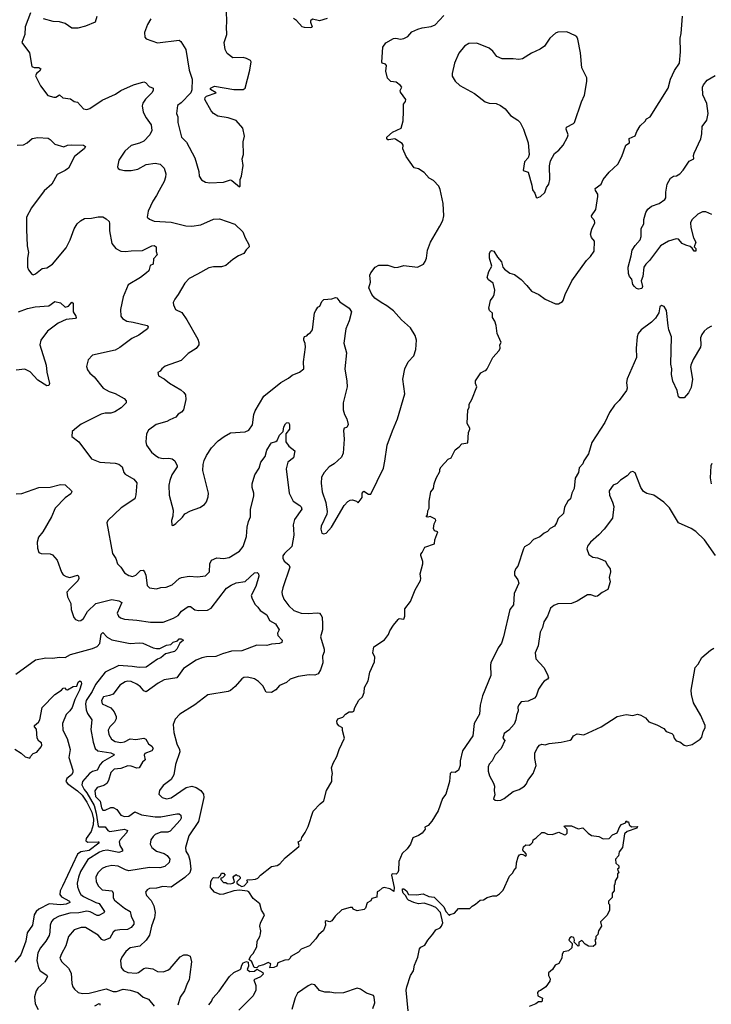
# Model space of a CAD drawing. Extents: x 2086813 to 2278017, y 548126 to 753336.
# Tile 434 of 461: x 2219467 to 2225532, y 708531 to 717166. Entities that reach past the tile are written whole.
import ezdxf

# ---------------------------------------------------------------- set-up
doc = ezdxf.new("R2010")
doc.units = 0

msp = doc.modelspace()

# ---------------------------------------------------------------- linework, layer by layer
at = {"layer": '0CON10XD'}
for points in [[(2221395, 715700), (2221400, 715705), (2221400, 715765), (2221412.5, 715795), (2221426.4, 715886.4), (2221416.7, 715945), (2221428.8, 715985), (2221426.7, 716095), (2221438.8, 716145), (2221423.3, 716215), (2221363.6, 716283.6), (2221295, 716306.2), (2221205, 716321.2), (2221165, 716343.8), (2221145, 716366.7), (2221090, 716465), (2221094.3, 716485), (2221106, 716495), (2221190, 716525), (2221140, 716555), (2221140, 716565), (2221175, 716582.5), (2221344.4, 716554.4), (2221425, 716553.3), (2221443.9, 716566.1), (2221486.2, 716725), (2221496.4, 716796.4), (2221489.3, 716809.3), (2221456.4, 716826.4), (2221425, 716833.3), (2221335, 716832), (2221285, 716868.8), (2221267.1, 716905), (2221260.8, 716965), (2221282.2, 717035), (2221279.1, 717105), (2221283.1, 717145), (2221278.9, 717245)], [(2219560, 717225), (2219515.8, 717105), (2219512, 717035), (2219486.7, 716965), (2219552.5, 716875), (2219573.8, 716755), (2219595, 716747.5), (2219635, 716745.7), (2219652.5, 716735), (2219641.2, 716715), (2219614, 716695), (2219606.2, 716675), (2219650, 716585), (2219712.7, 716502.7), (2219765, 716486.2), (2219783.9, 716486.1), (2219815, 716507.5), (2219845, 716481.2), (2219913.3, 716473.3), (2219945, 716447.5), (2219975, 716443.3), (2220025.9, 716385.9), (2220055, 716378), (2220082.7, 716387.3), (2220190.7, 716459.3), (2220306.4, 716513.6), (2220353.7, 716546.3), (2220465, 716594.4), (2220555, 716622.5), (2220570, 716615), (2220601.7, 716581.7), (2220636.7, 716565), (2220636.2, 716546.2), (2220624.3, 716525), (2220570.2, 716469.8), (2220547.8, 716435), (2220542.1, 716412.1), (2220549.5, 716355), (2220574.5, 716305), (2220618.2, 716245), (2220625.5, 716195), (2220607.8, 716155), (2220555, 716102.2), (2220518, 716082), (2220445, 716064.3), (2220387.9, 716012.1), (2220336, 715935), (2220323.3, 715875), (2220330.5, 715860.5), (2220345, 715852), (2220385, 715844), (2220445, 715842.9), (2220503.3, 715855), (2220575, 715897.3), (2220655, 715909.1), (2220698.3, 715898.3), (2220735, 715864), (2220748.2, 715815), (2220745.5, 715785), (2220732.6, 715747.4), (2220689.3, 715669.3), (2220667, 715623), (2220632.9, 715575), (2220594.4, 715485.6), (2220583.3, 715435), (2220605.8, 715415.8), (2220645, 715398.8), (2220795, 715390), (2220925, 715358.9), (2220975, 715355.5), (2221055, 715366.7), (2221165, 715415.5), (2221218.8, 715418.8), (2221353, 715373), (2221424.3, 715305), (2221443.2, 715253.2), (2221475.8, 715195), (2221478.8, 715175), (2221451.7, 715148.3), (2221432.5, 715115), (2221385, 715094), (2221336.8, 715063.2), (2221275, 715010), (2221235, 714998), (2221167.7, 714997.7), (2221125, 714990), (2221026.2, 714935), (2220953.2, 714896.8), (2220915, 714856.2), (2220857.5, 714755), (2220825.8, 714715), (2220814, 714685), (2220814.1, 714665.9), (2220832, 714625), (2220887.4, 714597.4), (2220933.7, 714533.7), (2221027.5, 714365), (2221038.8, 714335), (2221036.2, 714315), (2221015, 714283.8), (2220945, 714238), (2220883, 714177), (2220742.3, 714127.7), (2220712.5, 714105), (2220700, 714085), (2220678.3, 714071.7), (2220683.6, 714043.6), (2220735, 714016.7), (2220779.5, 713979.5), (2220880.3, 713920.3), (2220907, 713897), (2220921.2, 713875), (2220923.9, 713833.9), (2220903.8, 713745), (2220886.2, 713725), (2220855, 713707.5), (2220835, 713680), (2220783.2, 713656.8), (2220757.3, 713642.7), (2220662.5, 713615), (2220597.5, 713565), (2220578.8, 713535), (2220572.5, 713465), (2220580, 713435), (2220623.6, 713373.6), (2220655, 713346), (2220685, 713328), (2220725, 713318), (2220775, 713322), (2220805, 713316.2), (2220826.1, 713296.1), (2220847.5, 713255), (2220846.7, 713245), (2220802, 713175), (2220782.5, 713125), (2220775.9, 713084.1), (2220777.1, 712995), (2220811.2, 712865), (2220808.3, 712811.7), (2220797.5, 712775), (2220800, 712735), (2220805, 712730), (2220815, 712732.5), (2220835, 712747.5), (2220895, 712802.5), (2220915, 712832.5), (2220965, 712860), (2221045, 712887.5), (2221086.4, 712913.6), (2221103.6, 712936.4), (2221119.3, 712980.7), (2221123.3, 713015), (2221073, 713213), (2221074.2, 713265.8), (2221085, 713300), (2221103.8, 713345), (2221148.3, 713411.7), (2221207.9, 713472.1), (2221259.1, 713510.9), (2221315, 713542), (2221445, 713551.2), (2221475, 713566.7), (2221507.4, 713612.6), (2221520.9, 713705), (2221532.1, 713735), (2221608.5, 713865), (2221758, 713985), (2221825, 714023.3), (2221855, 714048.2), (2221920, 714075), (2221958, 714105), (2221955.5, 714165.5), (2221973.1, 714295), (2221971.4, 714325), (2221957.5, 714355), (2221958.8, 714371.2), (2221963.3, 714386.7), (2221985, 714392.5), (2221995, 714407.5), (2222017.7, 714422.3), (2222035, 714447.5), (2222052.5, 714595), (2222063.3, 714616.7), (2222082.5, 714645), (2222097.5, 714655), (2222117.5, 714695), (2222135, 714712.5), (2222205, 714717.5), (2222235, 714730), (2222246.7, 714726.7), (2222272.7, 714692.7), (2222355.9, 714635.9), (2222376.7, 714605), (2222356.2, 714525), (2222328.1, 714455), (2222309.7, 714330.3), (2222333.1, 714245), (2222318.6, 714105), (2222335.7, 713995), (2222337.1, 713945), (2222304.5, 713805.5), (2222303.3, 713745), (2222314.5, 713704.5), (2222335.8, 713665), (2222346, 713615), (2222335, 713590), (2222313.3, 713585), (2222306, 713564), (2222313.3, 713486.7), (2222304.4, 713365), (2222289.8, 713330.2), (2222225, 713271.5), (2222180, 713245), (2222135.4, 713194.6), (2222113.1, 713155), (2222110.3, 713100.3), (2222120, 713025), (2222152.6, 712932.6), (2222164.5, 712854.5), (2222160, 712830), (2222110.8, 712725), (2222107.3, 712697.3), (2222115, 712662.5), (2222135, 712657.5), (2222155, 712663.3), (2222200, 712715), (2222311.4, 712905), (2222345, 712941.2), (2222365, 712953.8), (2222385, 712956), (2222420, 712945), (2222435, 712930), (2222468.6, 712975), (2222468.8, 713015), (2222485, 713032.5), (2222525, 713004.2), (2222546.7, 713005), (2222655.7, 713234.3), (2222670, 713295), (2222688.8, 713435), (2222735, 713560), (2222780, 713665), (2222844.4, 713885), (2222828, 714015), (2222843.8, 714105), (2222874.2, 714165.8), (2222921.7, 714218.3), (2222941.2, 714275), (2222946.2, 714355), (2222935, 714397.5), (2222894.2, 714464.2), (2222814.6, 714534.6), (2222743.4, 714613.4), (2222687.6, 714657.6), (2222636.7, 714685), (2222582.5, 714725), (2222553.3, 714755), (2222527.5, 714815), (2222542.5, 714865), (2222536.2, 714925), (2222545, 714947.5), (2222585, 714996.7), (2222616.4, 715013.6), (2222695, 715014), (2222755, 714994.3), (2222785, 714996), (2222835, 715011.2), (2222953.9, 714996.1), (2223007.7, 715022.3), (2223023.3, 715045), (2223033.8, 715076.2), (2223044, 715145), (2223068.8, 715215), (2223151.2, 715355), (2223176.2, 715405), (2223187.5, 715445), (2223181.5, 715555), (2223153.9, 715676.1), (2223142, 715705), (2223096, 715756), (2223056.1, 715776.1), (2223012.5, 715825), (2222965, 715858.8), (2222925, 715866.2), (2222856, 715965), (2222826.7, 716035), (2222828.8, 716065), (2222819.5, 716079.5), (2222765, 716116.7), (2222755, 716120), (2222705, 716111.2), (2222693.9, 716113.9), (2222686.7, 716125), (2222686.7, 716135), (2222735, 716180), (2222812.5, 716215), (2222829.5, 716280.5), (2222831.2, 716365), (2222832.5, 716425), (2222850.7, 716449.3), (2222852.5, 716465), (2222805, 716530), (2222802.5, 716545), (2222816.7, 716575), (2222805, 716590), (2222767.3, 716617.3), (2222722.5, 716625), (2222693.1, 716653.1), (2222677.5, 716715), (2222683.3, 716765), (2222675, 716777.5), (2222646.4, 716786.4), (2222641.2, 716795), (2222651.2, 716925), (2222677, 716963), (2222745, 717000), (2222765, 717003.3), (2222805, 716994.3), (2222835, 717001.4), (2222871.3, 717018.7), (2222905, 717060), (2222957, 717083), (2222995, 717095.7), (2223075, 717107.1), (2223108.7, 717121.3), (2223186.1, 717203.9)], [(2220143.3, 717195), (2220128.8, 717145), (2220045, 717108.8), (2219977.3, 717092.7), (2219925, 717090.8), (2219865, 717132.5), (2219815, 717147.5), (2219759.4, 717149.4), (2219675, 717174.2)], [(2220618, 717175), (2220587, 717123), (2220562, 717055), (2220563.6, 717013.6), (2220575, 716997.5), (2220675, 716962), (2220865.5, 716985.5), (2220880.8, 716975), (2220922.7, 716905), (2220953.9, 716725), (2220977.9, 716645), (2220977.7, 716552.3), (2220967.5, 716525), (2220882.7, 716437.3), (2220850, 716415), (2220841.2, 716345), (2220854, 716315), (2220852.5, 716265), (2220885.8, 716135), (2220930.9, 716090.9), (2221002.5, 715955), (2221038.8, 715835), (2221040, 715795), (2221060.7, 715760.7), (2221095, 715740), (2221135, 715734.2), (2221255, 715742.5), (2221315, 715761.2), (2221327.3, 715757.3), (2221395, 715700)], [(2225532.4, 714477.6), (2225495, 714458), (2225468.8, 714435), (2225448, 714405), (2225438, 714375), (2225441.2, 714315), (2225436.2, 714295), (2225373.6, 714186.4), (2225351.4, 714135), (2225349.2, 714115), (2225365.8, 714015), (2225355, 713940), (2225332.5, 713895), (2225295, 713850), (2225255, 713850), (2225245, 713860), (2225231.2, 713915), (2225194, 713995), (2225181.4, 714055), (2225184.4, 714105), (2225177.8, 714145), (2225183.1, 714385), (2225160, 714445), (2225152.7, 714482.7), (2225140, 714615), (2225119.7, 714649.7), (2225095, 714660.8), (2225081.7, 714648.3), (2225072.2, 714595), (2225041.5, 714548.5), (2225007.1, 714512.9), (2224915.6, 714445), (2224891.4, 714415), (2224882.2, 714385), (2224872.2, 714285), (2224876.2, 714205), (2224794.2, 714015.8), (2224788.8, 713985), (2224792.5, 713935), (2224786.8, 713913.2), (2224723.4, 713826.6), (2224682.5, 713785), (2224638.9, 713721.1), (2224598.2, 713635), (2224483.1, 713456.9), (2224455, 713360), (2224415, 713297.5), (2224405, 713272.5), (2224373.8, 713235), (2224366, 713195), (2224338.8, 713145), (2224328, 713055), (2224309.2, 713015), (2224296.2, 712965), (2224275, 712942.5), (2224245, 712892.5), (2224236.2, 712835), (2224188.8, 712791.2), (2224175, 712752.5), (2224156.7, 712725), (2224120, 712705), (2224095, 712678.8), (2224065, 712663.8), (2224028.3, 712631.7), (2223973.2, 712606.8), (2223934.2, 712565.8), (2223895, 712542), (2223883.4, 712526.6), (2223835.8, 712374.2), (2223817.7, 712352.3), (2223805.8, 712324.2), (2223806, 712295), (2223836.2, 712255), (2223843.8, 712225), (2223802, 712135), (2223796, 712035), (2223766, 711995), (2223710, 711755), (2223691.7, 711698.3), (2223662.3, 711657.7), (2223598.8, 711525), (2223594, 711505), (2223599.2, 711415), (2223524.5, 711235.5), (2223504.5, 711155.5), (2223497.8, 711075), (2223451.4, 710995), (2223439.4, 710885), (2223350.8, 710755), (2223329.2, 710665), (2223330, 710625), (2223315.6, 710584.4), (2223285, 710564), (2223253.6, 710566.4), (2223241.2, 710555), (2223235.5, 710484.5), (2223202.5, 710375), (2223174.2, 710335), (2223135, 710226.7), (2223082, 710138), (2223049.3, 710100.7), (2223020, 710085), (2223021.7, 710068.3), (2222995, 710032.5), (2222965, 710012.5), (2222915, 709992.5), (2222893.2, 709936.8), (2222863.8, 709895), (2222821.2, 709855), (2222792.5, 709785), (2222790, 709705), (2222783.6, 709686.4), (2222767.5, 709672.5), (2222734, 709676), (2222727, 709663), (2222751.2, 709555), (2222748.3, 709521.7), (2222713.6, 709543.6), (2222663, 709557), (2222645, 709550), (2222620, 709525), (2222601.7, 709518.3), (2222598.3, 709471.7), (2222555, 709460), (2222545, 709437.5), (2222515, 709420), (2222500, 709375), (2222486.8, 709363.2), (2222425, 709350.8), (2222390, 709365), (2222385, 709380), (2222365, 709380), (2222291.7, 709358.3), (2222232.5, 709305), (2222205, 709263.3), (2222185, 709253.3), (2222155, 709262.5), (2222145, 709257.5), (2222147.5, 709225), (2222130.7, 709179.3), (2222088.3, 709141.7), (2222063.8, 709105), (2222008.8, 709045), (2221935, 709013.3), (2221910.7, 708989.3), (2221845, 708950), (2221840, 708935), (2221825, 708920), (2221790.7, 708919.3), (2221730, 708895), (2221722.5, 708865), (2221695, 708853.3), (2221661.7, 708851.7), (2221670, 708885), (2221645, 708896.7), (2221603.3, 708876.7), (2221560, 708865), (2221545, 708850), (2221522.5, 708855), (2221502.5, 708905), (2221480, 708925), (2221493.3, 708955), (2221513.6, 708976.4), (2221547.5, 709035), (2221550, 709085), (2221573.9, 709126.1), (2221579.5, 709150.5), (2221581.2, 709175), (2221573.3, 709215), (2221577, 709243), (2221612.5, 709315), (2221586.1, 709356.1), (2221571.2, 709411.2), (2221515, 709460), (2221476.4, 709516.4), (2221465, 709523.3), (2221395, 709531.2), (2221345, 709527.5), (2221255, 709496.2), (2221225, 709493.8), (2221175, 709513.8), (2221138.8, 709555), (2221144.1, 709605.9), (2221155, 709632.5), (2221167, 709643), (2221208.3, 709641.7), (2221228.3, 709661.7), (2221235, 709680), (2221255, 709680), (2221270, 709665), (2221245, 709640), (2221231.7, 709638.3), (2221230, 709625), (2221255, 709600), (2221275, 709600), (2221285, 709590), (2221315, 709587.5), (2221337, 709593), (2221350, 709605), (2221340, 709645), (2221343.6, 709656.4), (2221365, 709670), (2221375, 709660), (2221388.3, 709658.3), (2221400, 709645), (2221400, 709635), (2221370, 709605), (2221370, 709595), (2221389.3, 709579.3), (2221413.3, 709563.3), (2221435, 709570), (2221467.5, 709605), (2221460, 709615), (2221463, 709627), (2221485, 709622.5), (2221535, 709627.5), (2221555, 709637.5), (2221577.5, 709665), (2221675, 709738.8), (2221725, 709748.8), (2221747.3, 709762.7), (2221793.3, 709815), (2221913.3, 709915), (2221916.7, 709925), (2221910, 709955), (2221935, 709970), (2221940, 709995), (2221970.7, 710039.3), (2221995, 710090), (2222040.8, 710225), (2222100.3, 710289.7), (2222132.5, 710315), (2222156.2, 710405), (2222203.3, 710485), (2222203.3, 710525), (2222211.2, 710555), (2222200.8, 710605), (2222214.2, 710645), (2222249.2, 710705), (2222268.6, 710765), (2222313.8, 710865), (2222297, 710933), (2222297.5, 710955), (2222265, 710974), (2222251.1, 710995), (2222248.5, 711015), (2222256.9, 711035), (2222301.2, 711048.8), (2222324.4, 711075), (2222355, 711095.5), (2222384.3, 711095.7), (2222397.8, 711102.2), (2222405.8, 711135), (2222441.7, 711198.3), (2222473.6, 711226.4), (2222486.2, 711265), (2222491.7, 711308.3), (2222521.2, 711368.8), (2222537.5, 711445), (2222578.8, 711535), (2222580.8, 711575), (2222562.5, 711615), (2222573.5, 711666.5), (2222665, 711726.2), (2222701.4, 711775), (2222713.6, 711806.4), (2222745, 711856.2), (2222785, 711906.7), (2222795, 711913.3), (2222835, 711910), (2222843.8, 711935), (2222845, 712000), (2222893.8, 712065), (2222934.2, 712165), (2222981.2, 712248.8), (2222984.2, 712265), (2222977.5, 712305), (2223001.2, 712395), (2223001.2, 712415), (2222983.6, 712466.4), (2222985, 712480), (2222995, 712492.5), (2223020.5, 712539.5), (2223105, 712570.8), (2223108, 712605), (2223132.5, 712675), (2223105, 712682.5), (2223096, 712705), (2223100, 712745), (2223116.2, 712775), (2223113.3, 712785), (2223065, 712808.8), (2223045, 712802.5), (2223030, 712805), (2223042.5, 712825), (2223045, 712860), (2223058.3, 712881.7), (2223057.5, 712945), (2223073.3, 713025), (2223096.7, 713055), (2223101.2, 713095), (2223118.8, 713145), (2223152.5, 713205), (2223152.5, 713225), (2223163.3, 713245), (2223225, 713312.5), (2223250, 713325), (2223286.7, 713395), (2223321.2, 713418.8), (2223345, 713446.7), (2223396, 713455), (2223402, 713545), (2223413.8, 713575), (2223413.8, 713585), (2223391.2, 713625), (2223397.5, 713745), (2223407.5, 713765), (2223407.5, 713795), (2223432.5, 713835), (2223476.7, 713945), (2223462.5, 713975), (2223465, 714000), (2223510.7, 714069.3), (2223543, 714087), (2223555, 714090), (2223567.5, 714105), (2223616.7, 714205), (2223672.5, 714265), (2223680, 714285), (2223677.5, 714315), (2223690, 714335), (2223654.3, 714415), (2223646.2, 714485), (2223633.6, 714523.6), (2223612.5, 714555), (2223611.7, 714591.7), (2223586.4, 714616.4), (2223580, 714635), (2223596.7, 714705), (2223620, 714735), (2223626.7, 714755), (2223633.3, 714795), (2223618, 714855), (2223576.7, 714885), (2223566.2, 714905), (2223581.4, 714958.6), (2223606.2, 715005), (2223586.2, 715075), (2223586.7, 715115), (2223594.1, 715135.9), (2223605, 715143.3), (2223625, 715136.7), (2223656.2, 715085), (2223692.7, 715042.7), (2223703.3, 714995), (2223718.3, 714978.3), (2223764.1, 714944.1), (2223805, 714932.5), (2223865, 714886.7), (2223915, 714836), (2223955, 714784.4), (2224020, 714755), (2224075, 714713.8), (2224165, 714674.3), (2224192.5, 714675), (2224225.8, 714694.2), (2224233.3, 714705), (2224248.8, 714755), (2224310, 714875), (2224435.9, 715054.1), (2224471.7, 715088.3), (2224503.8, 715135), (2224507.5, 715225), (2224481.2, 715255), (2224473.3, 715285), (2224485, 715330), (2224511.2, 715385), (2224508.8, 715405), (2224482.9, 715432.9), (2224482.5, 715445), (2224518, 715502), (2224535.8, 715615), (2224535.8, 715635), (2224517, 715667), (2224514, 715685), (2224566.2, 715725), (2224584.3, 715765.7), (2224635, 715830), (2224711.3, 715898.7), (2224748, 715965), (2224783.3, 716065), (2224813.6, 716086.4), (2224810, 716125), (2224865, 716147.5), (2224877.5, 716185), (2224907.5, 716235), (2224953, 716277), (2224963.6, 716296.4), (2224995.5, 716314.5), (2225152, 716565), (2225173.3, 716645), (2225208.8, 716721.2), (2225252.5, 716785), (2225262.5, 716885), (2225258.6, 717005), (2225267.8, 717045), (2225277.8, 717197.8)], [(2222163.9, 717176.1), (2222095, 717157.5), (2222035, 717170.8), (2222018, 717155), (2222016, 717145), (2222031.2, 717105), (2222025, 717096.7), (2222014.1, 717095.9), (2221965, 717096.7), (2221945, 717104.3), (2221895, 717158.8), (2221867.5, 717177.5)], [(2224005, 715602.5), (2224033.6, 715616.4), (2224070.5, 715649.5), (2224086.2, 715695), (2224106.2, 715725), (2224116.1, 715766.1), (2224113.8, 715885), (2224122.7, 715927.3), (2224157.7, 715992.3), (2224195, 716021.2), (2224234, 716065), (2224270.8, 716135), (2224277.1, 716155), (2224258.8, 716205), (2224261.2, 716225), (2224323.8, 716255), (2224330.8, 716265), (2224392.7, 716447.3), (2224420, 716505), (2224440, 716625), (2224440, 716655), (2224396.7, 716745), (2224385.9, 716875.9), (2224361.2, 716995), (2224351.2, 717015), (2224335, 717028.8), (2224265, 717059.2), (2224185, 717058), (2224165, 717048.8), (2224114.5, 717005.5), (2224068, 716935), (2224031.7, 716908.3), (2223955, 716872.5), (2223875, 716823.8), (2223845, 716816.7), (2223795, 716823.8), (2223696.4, 716823.6), (2223652.3, 716842.3), (2223615, 716890), (2223585, 716916.7), (2223475, 716960), (2223405, 716956.7), (2223367, 716933), (2223316.4, 716873.6), (2223279.2, 716785), (2223258, 716695), (2223260.5, 716670.5), (2223285, 716627.5), (2223325, 716588.8), (2223455, 716518.8), (2223547.5, 716445), (2223585, 716434.2), (2223645, 716430), (2223682.5, 716415), (2223723.9, 716383.9), (2223770, 716325), (2223835, 716286), (2223856.7, 716265), (2223885.9, 716205.9), (2223926.7, 716085), (2223933.8, 715985), (2223926.1, 715953.9), (2223895, 715920), (2223882.5, 715845), (2223925, 715830), (2223958.8, 715715), (2223963.3, 715675), (2223983.3, 715645), (2223995, 715610), (2224005, 715602.5)], [(2225535, 715458.8), (2225485, 715480), (2225455, 715482), (2225415, 715460.8), (2225360.3, 715409.7), (2225350.6, 715385), (2225350.8, 715345), (2225374.4, 715254.4), (2225396, 715215), (2225382.5, 715175), (2225395, 715160), (2225396.7, 715135), (2225380, 715135), (2225363, 715163), (2225346.1, 715176.1), (2225308.3, 715188.3), (2225275, 715203.3), (2225245, 715242.5), (2225225, 715243.3), (2225155, 715223.8), (2225085.8, 715184.2), (2224990, 715055), (2224956.5, 715023.5), (2224940.8, 714995), (2224932.5, 714915), (2224918, 714875), (2224928.8, 714825), (2224922.5, 714807.5), (2224893.9, 714803.9), (2224875, 714810), (2224857.5, 714825), (2224843.3, 714845), (2224835, 714890), (2224813.9, 714913.9), (2224805, 714940), (2224802.5, 714995), (2224830, 715095), (2224836.7, 715145), (2224863.3, 715185), (2224909.2, 715235), (2224917.1, 715265), (2224918, 715335), (2224938.8, 715375), (2224938.8, 715415), (2224958, 715475), (2224975, 715503.3), (2225007.7, 715532.3), (2225075, 715554), (2225125, 715590), (2225133.8, 715605), (2225133.9, 715653.9), (2225146, 715725), (2225172.7, 715777.3), (2225200, 715795), (2225227.5, 715797.5), (2225255, 715813.3), (2225284.3, 715845.7), (2225337.5, 715925), (2225378.8, 715945), (2225375.7, 715975), (2225381.9, 715995), (2225440, 716120), (2225450, 716165), (2225451.8, 716228.2), (2225492.9, 716285), (2225503.3, 716345), (2225492.2, 716432.2), (2225457, 716507), (2225454, 716575), (2225462, 716595), (2225494.4, 716635.6), (2225565, 716677.5)], [(2219445, 716064.5), (2219500.6, 716069.4), (2219532.7, 716087.3), (2219575, 716123.1), (2219625, 716132.9), (2219717.3, 716127.3), (2219735, 716116.7), (2219775, 716074.2), (2219855, 716052.5), (2219885, 716065.6), (2219925, 716070), (2220027.5, 716065), (2220042.5, 716055), (2220033.3, 716035), (2219947.5, 715965), (2219893.3, 715865), (2219865, 715844), (2219795, 715808.8), (2219748.6, 715725), (2219680.6, 715665), (2219569.2, 715515), (2219527.5, 715435), (2219525.8, 715325), (2219533, 715183), (2219542.9, 715125), (2219536, 715075), (2219536.1, 714996.1), (2219543.9, 714973.9), (2219574.1, 714934.1), (2219585, 714930), (2219605, 714936.7), (2219665, 714983.8), (2219705, 714990), (2219755, 715022.5), (2219874.1, 715165.9), (2219910, 715235), (2219945, 715333.3), (2219972, 715375), (2219998.8, 715401.2), (2220035.9, 715424.1), (2220096.1, 715426.1), (2220155, 715437.1), (2220195, 715436), (2220225, 715420), (2220250, 715395), (2220255, 715380), (2220254.2, 715315), (2220274.1, 715204.1), (2220309.7, 715159.7), (2220355, 715137.5), (2220395, 715131.9), (2220445, 715139.6), (2220545, 715141.4), (2220625, 715183.1), (2220646.5, 715186.5), (2220663.8, 715175), (2220662.3, 715132.3), (2220672.5, 715105), (2220640.5, 715069.5), (2220638.3, 715021.7), (2220610.7, 715009.3), (2220600, 714965), (2220578.8, 714945), (2220525, 714904.4), (2220418.3, 714841.7), (2220372.7, 714735), (2220349.5, 714625), (2220352.7, 714565), (2220368.6, 714545), (2220405, 714523.5), (2220462.8, 714512.8), (2220583.8, 714483.8), (2220593, 714473), (2220586.7, 714455), (2220510.2, 714399.8), (2220449.3, 714370.7), (2220345, 714290.8), (2220305, 714269.2), (2220106.4, 714223.6), (2220066.4, 714183.6), (2220053.8, 714125), (2220062, 714095), (2220082, 714065), (2220119.2, 714035), (2220197.5, 713935), (2220250, 713905), (2220305, 713889.2), (2220384.1, 713844.1), (2220401.2, 713825), (2220400, 713805), (2220357, 713763), (2220302.4, 713727.6), (2220265, 713714.4), (2220215, 713715.6), (2220182.4, 713707.6), (2220005, 713618.8), (2219964.1, 713585.9)], [(2219455, 714604.5), (2219535, 714633.1), (2219601.2, 714648.8), (2219722.3, 714657.7), (2219775, 714693.8), (2219825, 714684), (2219865, 714644.2), (2219895.6, 714654.4), (2219925, 714687.5), (2219935, 714680), (2219935.8, 714605), (2219959.2, 714565), (2219962, 714555), (2219956.7, 714545), (2219875, 714536.9), (2219805, 714505.8), (2219710, 714435), (2219652, 714355), (2219642.9, 714315), (2219697.5, 714135), (2219703.9, 714073.9), (2219728, 713975), (2219721.2, 713958.8), (2219705, 713956), (2219625, 714005.5), (2219558.7, 714078.7), (2219510.7, 714100.7), (2219435, 714091.9)], [(2219964.1, 713585.9), (2219926.7, 713555), (2219925, 713510), (2219985, 713463.3), (2220096.7, 713315), (2220170, 713285), (2220305, 713278.1), (2220335, 713268), (2220366.2, 713245), (2220380, 713195), (2220390.3, 713180.3), (2220467.3, 713137.3), (2220493.8, 713105), (2220485, 713000), (2220475.5, 712964.5), (2220355.8, 712885), (2220238.8, 712775), (2220231.2, 712755), (2220280, 712485), (2220311.2, 712441.2), (2220324.3, 712394.3), (2220355, 712363.8), (2220386.6, 712316.6), (2220425, 712290.8), (2220455, 712284.3), (2220486, 712295), (2220525, 712335.7), (2220548.3, 712338.3), (2220561.9, 712325), (2220572.9, 712295), (2220585, 712203.8), (2220605, 712184), (2220665, 712174.2), (2220704.2, 712185.8), (2220751.2, 712188.8), (2220805, 712211.2), (2220865, 712264.2), (2220885, 712274.4), (2220952.6, 712287.4), (2221025, 712281.1), (2221095, 712287.5), (2221130.6, 712325), (2221133.1, 712395), (2221148, 712425), (2221195, 712445.5), (2221255, 712440.6), (2221305, 712448.8), (2221395, 712504.2), (2221425.3, 712544.7), (2221456.9, 712635), (2221462.8, 712715), (2221473.7, 712766.3), (2221491.1, 712805), (2221490.7, 712869.3), (2221519.5, 712989.5), (2221521.2, 713015), (2221505.8, 713065), (2221504, 713095), (2221530, 713175), (2221567.6, 713232.4), (2221581.4, 713285), (2221619.2, 713335), (2221635, 713390), (2221665, 713443.8), (2221675.8, 713454.2), (2221713.9, 713466.1), (2221723.3, 713475), (2221745, 713523.8), (2221776.2, 713553.8), (2221782, 713595), (2221797.7, 713622.3), (2221805, 713630), (2221825, 713632.5), (2221833.3, 713615), (2221832.5, 713575), (2221800, 713535), (2221802, 713465), (2221825.8, 713425.8), (2221880, 713385), (2221868.8, 713325), (2221818.8, 713285), (2221802.7, 713227.3), (2221828.6, 713015), (2221864.2, 712945), (2221923.8, 712905), (2221933.8, 712895), (2221940, 712875), (2221876.7, 712783.3), (2221865.6, 712735.6), (2221868.5, 712698.5), (2221870.6, 712645), (2221854.6, 712545.4), (2221787.5, 712485), (2221774.2, 712464.2), (2221773.1, 712445), (2221785, 712418.8), (2221826, 712385), (2221835.8, 712365), (2221773.3, 712185), (2221764.4, 712145.6), (2221767.1, 712125), (2221784.3, 712085), (2221827.5, 712025), (2221870.8, 711985), (2221935, 711960.9), (2221995, 711957.1), (2222075, 711965.8), (2222095, 711961.2), (2222107.9, 711947.9), (2222119.2, 711925), (2222122.5, 711865), (2222120.8, 711815), (2222104.3, 711754.3), (2222138.1, 711645), (2222137.8, 711622.2), (2222123.1, 711585), (2222125.6, 711525), (2222105.6, 711465), (2222085, 711429.4), (2222055, 711418.9), (2222005, 711419.2), (2221910, 711405), (2221838, 711382), (2221806.1, 711353.9), (2221745, 711327.5), (2221711.7, 711288.3), (2221674.1, 711265.9), (2221629.5, 711269.5), (2221598.8, 711325), (2221561.3, 711361.3), (2221525, 711385.7), (2221465, 711400.8), (2221433, 711397), (2221414.3, 711385.7), (2221355, 711318), (2221315, 711282.5), (2221295, 711274.3), (2221116.1, 711243.9), (2221003, 711157), (2220870, 711075), (2220829.5, 711030.5), (2220811.2, 710985), (2220818.8, 710915), (2220844.5, 710815), (2220866.9, 710766.9), (2220870, 710745), (2220832.5, 710635), (2220817.5, 710545), (2220795, 710502.9), (2220725, 710450), (2220693.8, 710405), (2220686.7, 710375), (2220716.7, 710345), (2220755, 710333.5), (2220795, 710342.1), (2220928, 710432), (2220975, 710444.4), (2221015, 710432.9), (2221056.2, 710406.2), (2221077.9, 710375), (2221082.9, 710345), (2221035.4, 710135), (2220950.1, 710009.9), (2220921.5, 709905), (2220923.3, 709875), (2220947.5, 709835), (2220960, 709795), (2220967.5, 709715), (2220957.5, 709685), (2220915, 709642), (2220795, 709558.8), (2220723.2, 709563.2), (2220665, 709550.6), (2220603.6, 709546.4), (2220583.8, 709535), (2220571.2, 709515), (2220578.8, 709485), (2220620.3, 709440.3), (2220644.2, 709395), (2220654.4, 709335), (2220650.2, 709289.8), (2220621.2, 709215), (2220605, 709138), (2220575, 709092.9), (2220520.2, 709039.8), (2220435, 709026.2), (2220396.9, 708995), (2220362.9, 708945), (2220352, 708915), (2220357.5, 708855), (2220378, 708828), (2220415, 708810.6), (2220487.5, 708805), (2220508.9, 708811.1), (2220555.4, 708844.6), (2220575, 708850), (2220633.6, 708843.6), (2220675, 708820), (2220725, 708816.7), (2220765, 708830), (2220785, 708845.7), (2220875, 708947.5), (2220905, 708963.8), (2220935, 708966.2), (2220962.3, 708952.3), (2220974.3, 708905), (2220957.5, 708792.5), (2220952.9, 708745), (2220935.4, 708714.6), (2220912.1, 708647.9), (2220874.5, 708595), (2220854.4, 708525)], [(2225535.7, 713274.3), (2225527.5, 713255), (2225522.4, 713147.6), (2225531.9, 713095)], [(2225567.8, 712467.8), (2225470.6, 712605), (2225396.7, 712676.7), (2225355, 712702.7), (2225242.9, 712755), (2225165.3, 712885.3), (2225115, 712934.3), (2225026.7, 712996.7), (2224965, 713012), (2224937.3, 713027.3), (2224913.2, 713063.2), (2224863, 713193), (2224845, 713202.5), (2224823, 713197), (2224792.5, 713165), (2224735, 713126.7), (2224705, 713098.8), (2224670, 713085), (2224636.7, 713035), (2224640, 712995), (2224665.8, 712935.8), (2224675.8, 712895.8), (2224664.2, 712795), (2224591.3, 712698.7), (2224545, 712648.8), (2224472.5, 712585), (2224445, 712550), (2224441.2, 712525), (2224457.3, 712477.3), (2224492.3, 712452.3), (2224535, 712447.5), (2224557.1, 712437.1), (2224605, 712416.7), (2224617.5, 712385), (2224645, 712350), (2224648.8, 712325), (2224636.7, 712275), (2224646.2, 712235), (2224625, 712170), (2224575, 712144), (2224535, 712111.4), (2224515, 712108.6), (2224475, 712122), (2224445, 712122), (2224355, 712067.5), (2224305, 712047.5), (2224187.3, 712042.7), (2224151.7, 712028.3), (2224122.5, 712005), (2224096.7, 711935), (2224063.8, 711885), (2224051.2, 711835), (2224032, 711795), (2224014.1, 711675.9), (2223986, 711615), (2223992.3, 711562.3), (2224062, 711485), (2224096, 711425), (2224103.3, 711395), (2224096.1, 711383.9), (2224065, 711366.2), (2224051.3, 711348.7), (2224016, 711295), (2223996, 711235), (2223982.7, 711217.3), (2223925, 711188.8), (2223865, 711182.5), (2223842.7, 711157.3), (2223834, 711136), (2223836.7, 711105), (2223822, 711065), (2223818, 711025), (2223801.7, 710988.3), (2223755.5, 710934.5), (2223716.2, 710905), (2223703.8, 710863.8), (2223720, 710845), (2223688.1, 710775), (2223635, 710718), (2223609.2, 710665), (2223585, 710636.2), (2223575.8, 710615), (2223576, 710575), (2223586.1, 710536.1), (2223621.7, 710471.7), (2223630, 710445), (2223627.5, 710405), (2223633, 710367), (2223623, 710333), (2223635, 710322.5), (2223655, 710317.5)], [(2219435, 713007.1), (2219485, 713011.1), (2219635, 713063.5), (2219735, 713067.5), (2219825, 713090.8), (2219865, 713086.2), (2219920, 713035), (2219922.5, 713025), (2219915, 713007.5), (2219865, 712973.8), (2219779.1, 712880.9), (2219744.2, 712805), (2219670.8, 712675), (2219632.1, 712627.9), (2219620.8, 712585), (2219622.7, 712532.7), (2219635, 712492.5), (2219655, 712483.3), (2219735, 712483.1), (2219755, 712472.9), (2219796, 712426), (2219832.2, 712322.2), (2219848.5, 712298.5), (2219873.8, 712283.8), (2219905, 712275.5), (2219973.3, 712293.3), (2219983.3, 712285), (2219985.6, 712265), (2219975.4, 712244.6), (2219906.2, 712175), (2219881.2, 712145), (2219885.8, 712105.8), (2219915.8, 712045), (2219917.5, 711995), (2219942.3, 711922.3), (2219957.5, 711905), (2219985, 711893.8), (2220003.9, 711896.1), (2220025, 711913.3), (2220062, 711975), (2220134.6, 712045.4), (2220275, 712082.3), (2220335, 712070), (2220363.8, 712055), (2220322.5, 711962.5), (2220332, 711935), (2220351.7, 711921.7), (2220385, 711908.1), (2220495, 711900), (2220615, 711882.5), (2220725, 711881.9), (2220815, 711918.5), (2220855, 711942.2), (2220885, 711978.6), (2220945, 712020), (2220965, 712020), (2221001.1, 711991.1), (2221033.4, 711983.4), (2221115, 711988.2), (2221145, 712006.7), (2221280.7, 712179.3), (2221321.7, 712208.3), (2221365, 712228.1), (2221445, 712238), (2221525, 712314.4), (2221548.6, 712318.6), (2221562, 712305), (2221564.3, 712285), (2221538.5, 712195), (2221496.7, 712115), (2221503.3, 712095), (2221529.2, 712039.2), (2221556, 712015), (2221576.2, 711985), (2221635, 711946.2), (2221658.3, 711898.3), (2221709.1, 711869.1), (2221741.2, 711815), (2221727.5, 711785), (2221730.8, 711765), (2221768.6, 711725), (2221766.4, 711703.6), (2221745, 711694.4), (2221675, 711688.6), (2221635, 711678.1), (2221545, 711679.4), (2221415, 711630), (2221325, 711628.9), (2221245, 711604.3), (2221187.2, 711582.8), (2221105, 711578.5), (2221065, 711570), (2221015, 711549.2), (2220902.5, 711475), (2220845, 711393.8), (2220735, 711375.6), (2220682.2, 711347.8), (2220575, 711272), (2220555, 711280), (2220525.7, 711315), (2220495, 711338.1), (2220443.2, 711363.2), (2220415.6, 711365.6), (2220391.9, 711358.1), (2220345, 711329.4), (2220285, 711251.1), (2220255, 711238.1), (2220202.1, 711227.9), (2220183.1, 711195), (2220190, 711165), (2220265, 711131.5), (2220295.5, 711095), (2220313.8, 711055), (2220311.5, 711035), (2220297.3, 711005), (2220256.7, 710965), (2220242.7, 710935), (2220247.8, 710897.8), (2220273.1, 710855)], [(2219434.2, 711425.8), (2219605, 711551.2), (2219695, 711568.8), (2219755, 711566.2), (2219815, 711575.8), (2219865, 711572.9), (2219912.2, 711597.8), (2220105, 711650.8), (2220145, 711668.8), (2220170, 711695), (2220182.2, 711777.8), (2220195, 711792.5), (2220232.3, 711752.3), (2220275, 711726.5), (2220435, 711694.4), (2220515, 711700.6), (2220547.1, 711697.1), (2220636.8, 711656.8), (2220665, 711651.9), (2220695, 711652.9), (2220755, 711681.1), (2220793, 711687), (2220813.8, 711706.2), (2220850.5, 711719.5), (2220865, 711737.5), (2220882.9, 711737.1), (2220903.3, 711725), (2220871.2, 711698.8), (2220845, 711646), (2220825, 711625.6), (2220745.7, 711605), (2220705, 711570.9), (2220675, 711557.1), (2220575, 711487.6), (2220515.6, 711484.4), (2220453.6, 711493.6), (2220335, 711502.3), (2220216.3, 711443.7), (2220130.7, 711335), (2220101.2, 711275), (2220048.9, 711195), (2220043.2, 711165), (2220048.4, 711115), (2220061.2, 711081.2), (2220099.4, 711025), (2220091.9, 710941.9), (2220111.5, 710831.5), (2220129.2, 710775), (2220153.1, 710753.1), (2220266.1, 710736.1), (2220290, 710725), (2220294, 710715), (2220192.7, 710657.3), (2220172, 710635), (2220145, 710585.5), (2220105, 710572.7), (2220078, 710555), (2220017.8, 710485), (2220011.1, 710455), (2220031.2, 710415), (2220054.5, 710385), (2220119.2, 710275), (2220137.6, 710207.6), (2220155, 710094.6), (2220165, 710087.1), (2220215, 710086.5), (2220238.6, 710055), (2220258, 710048), (2220385, 710065.9), (2220412, 710055), (2220404.4, 710035), (2220348.5, 709975), (2220340, 709955), (2220345, 709924), (2220368.9, 709885), (2220367.1, 709872.9), (2220335, 709863.3), (2220235, 709883.3), (2220195, 709877.6), (2220165.5, 709865), (2220065, 709800.8), (2220000.6, 709695), (2219981.6, 709645), (2219972, 709595), (2219975, 709560), (2219990.9, 709515), (2220002.7, 709495), (2220025, 709475.9), (2220135.2, 709425.2), (2220164.3, 709414.3), (2220209.4, 709345), (2220205.4, 709334.6), (2220160, 709310), (2220145, 709308.9), (2220085, 709341.1), (2220055, 709346.7), (2219985, 709334), (2219905, 709330), (2219814, 709305), (2219761.7, 709278.3), (2219745, 709256), (2219733.6, 709225), (2219731.5, 709165), (2219723.8, 709135), (2219696.2, 709085), (2219648.2, 709025), (2219626.6, 708983.4), (2219618.2, 708915), (2219630.5, 708850.5), (2219645.6, 708825), (2219705, 708785.6), (2219710, 708775), (2219683.1, 708725), (2219626, 708674), (2219610.2, 708649.8), (2219596.2, 708596.2), (2219603.6, 708535), (2219627.5, 708485)], [(2223655, 710317.5), (2223685, 710322.5), (2223715, 710336.7), (2223795, 710396.7), (2223847.5, 710415), (2223893.3, 710445), (2223910, 710465), (2223923.3, 710495), (2223970, 710555), (2223996.2, 710625), (2223983.6, 710686.4), (2223983.3, 710735), (2224003.9, 710776.1), (2224025, 710802.5), (2224045, 710812.5), (2224075, 710807.5), (2224110.7, 710819.3), (2224215, 710831.2), (2224295, 710848.8), (2224306.7, 710855), (2224322.5, 710885), (2224356.7, 710903.3), (2224415, 710893.3), (2224565, 710964), (2224705, 711055.8), (2224785, 711073.8), (2224845, 711063.3), (2224885, 711076.7), (2224915, 711066.2), (2224955, 711043.8), (2224985, 711008.8), (2225055, 710983.3), (2225115, 710950), (2225135, 710923.3), (2225185.8, 710905.8), (2225196.7, 710895), (2225207.5, 710865), (2225225, 710842.5), (2225255, 710832.5), (2225293.9, 710803.9), (2225315, 710797.5), (2225365, 710810), (2225434.1, 710855.9), (2225450, 710875), (2225460, 710925), (2225476.7, 710955), (2225476.7, 710975), (2225441.2, 711065), (2225374.2, 711175), (2225356.8, 711246.8), (2225354.5, 711285.5), (2225390.8, 711485), (2225415.5, 711514.5), (2225448.7, 711571.3), (2225525, 711638), (2225555, 711655.8)], [(2219425, 710770), (2219480, 710735), (2219515, 710702.5), (2219555, 710690), (2219560, 710705), (2219585, 710730), (2219618.3, 710741.7), (2219655, 710790), (2219660, 710805), (2219658, 710825), (2219635, 710840), (2219619.4, 710865), (2219613.8, 710945), (2219597.5, 710965), (2219597.5, 710975), (2219630.8, 711005), (2219642.5, 711025), (2219663.3, 711135), (2219775, 711247.1), (2219834, 711286), (2219847.5, 711305), (2219865, 711307.5), (2219871.7, 711291.7), (2219885, 711290), (2219935, 711318.8), (2219968.8, 711321.2), (2219980.8, 711355), (2219995, 711368.8), (2220005, 711360), (2220008.1, 711341.9), (2219991.2, 711285), (2219951.3, 711205), (2219926.4, 711133.6), (2219906.2, 711103.8), (2219875, 711074.2), (2219841.9, 710995), (2219844.7, 710935), (2219882.1, 710862.1), (2219908.5, 710765), (2219898.8, 710695), (2219932, 710585), (2219932, 710565), (2219920, 710545), (2219879.5, 710510.5), (2219871.9, 710485), (2219887.5, 710465), (2219975, 710403.5), (2220015.1, 710365), (2220055, 710304.3), (2220099.7, 710215), (2220113.5, 710155), (2220111.3, 710105), (2220092.3, 710047.7), (2220048.6, 709985), (2220048.1, 709965), (2220065, 709953.1), (2220155, 709957.3), (2220160.8, 709955), (2220161.5, 709945), (2220075, 709880.2), (2220002, 709868), (2219975, 709848.5), (2219842.3, 709567.7), (2219821.4, 709525), (2219820, 709495), (2219834.5, 709475), (2219902.5, 709435), (2219906, 709425), (2219875, 709410.8), (2219826.6, 709403.4), (2219725, 709412.7), (2219635, 709366.2), (2219610.3, 709345), (2219594.7, 709315), (2219579.5, 709225), (2219533.4, 709156.6), (2219519.5, 709085), (2219476.5, 708965), (2219425, 708900)], [(2220273.1, 710855), (2220305, 710834.6), (2220355, 710826.6), (2220385, 710832.7), (2220435, 710859.2), (2220485, 710854.7), (2220555, 710864.6), (2220572.2, 710855), (2220595, 710816.9), (2220624.6, 710794.6), (2220637.1, 710775), (2220625.8, 710755), (2220565, 710732), (2220558.9, 710715), (2220568.1, 710675), (2220545, 710653.3), (2220513.8, 710606.2), (2220495, 710601.8), (2220445, 710620.8), (2220415, 710622.3), (2220355, 710597.9), (2220295, 710592.5), (2220265, 710564.2), (2220245.3, 710494.7), (2220231.4, 710468.6), (2220205, 710451.1), (2220145, 710431.1), (2220125.3, 710404.7), (2220131.4, 710355), (2220172.3, 710312.3), (2220183.3, 710253.3), (2220195, 710232.7), (2220215, 710232.7), (2220265, 710256.7), (2220287.6, 710257.6), (2220319, 710239), (2220355, 710189.2), (2220386.8, 710176.8), (2220425, 710182.5), (2220475, 710220), (2220535, 710192), (2220655, 710174.1), (2220705.7, 710174.3), (2220845, 710202.5), (2220865, 710200.8), (2220878.5, 710188.5), (2220882.2, 710165), (2220872.5, 710145), (2220785, 710050.6), (2220765, 710041.5), (2220705, 710040), (2220655, 710018.9), (2220636.3, 710003.7), (2220616.4, 709973.6), (2220612.2, 709935), (2220626.7, 709905), (2220665, 709875.6), (2220733.8, 709853.8), (2220760.8, 709835), (2220782.9, 709805), (2220778.1, 709775), (2220739.4, 709740.6), (2220695, 709726.7), (2220605, 709730.6), (2220425, 709703.1), (2220395, 709710), (2220331.2, 709741.2), (2220275, 709748.8), (2220222.9, 709737.1), (2220188.8, 709721.2), (2220150.6, 709685), (2220134.5, 709645.5), (2220136.9, 709605), (2220156.7, 709566.7), (2220188.8, 709535), (2220277.8, 709525), (2220286.9, 709506.9), (2220287.5, 709465), (2220298.5, 709445), (2220384.5, 709375), (2220435.6, 709345), (2220443.3, 709303.3), (2220466.9, 709255), (2220466.9, 709235), (2220445.4, 709204.6), (2220413.4, 709186.6), (2220344.5, 709185.5), (2220302.6, 709177.4), (2220286.4, 709163.6), (2220258, 709112), (2220205, 709091.5), (2220188.3, 709098.3), (2220155, 709136.7), (2220045, 709203.3), (2220004.6, 709205.4), (2219945, 709183.1), (2219895, 709126), (2219870.5, 709045), (2219832.9, 708975), (2219819.2, 708935), (2219835.7, 708905), (2219895, 708847.1), (2219918.9, 708805), (2219924.1, 708714.1), (2219933.3, 708685), (2219946.2, 708665), (2219980, 708635), (2220016.8, 708626.8), (2220075, 708629.6), (2220225, 708667.8), (2220285, 708642.3), (2220315, 708644.7), (2220375, 708662.7), (2220435, 708654.6), (2220503.8, 708635), (2220548.8, 708595), (2220596.2, 708576.2), (2220646.7, 708515)], [(2223880, 709845), (2223905, 709830), (2223912.5, 709845), (2223896.4, 709866.4), (2223885, 709870), (2223877.5, 709885), (2223885, 709912.5), (2223905, 709930), (2223935, 709927.5), (2223950, 709935), (2223967, 709953), (2223970, 709975), (2223995, 709990), (2224045, 710037.5), (2224067, 710037), (2224095, 710022.5), (2224135, 710020), (2224195, 710040), (2224245, 710017.5), (2224255, 710020), (2224267, 710033), (2224267.5, 710065), (2224241.7, 710091.7), (2224245, 710097.5), (2224305, 710096.7), (2224365, 710070), (2224405, 710080), (2224452.3, 710032.3), (2224481.7, 710011.7), (2224545, 710002.5), (2224583.3, 709983.3), (2224636, 709984), (2224665, 710017.5), (2224706.4, 710033.6), (2224729.3, 710090.7), (2224745, 710107.5), (2224778.3, 710121.7), (2224785, 710140), (2224791.7, 710131.7), (2224805, 710130), (2224810, 710105), (2224820, 710095), (2224835, 710087.5), (2224885, 710090), (2224880, 710075), (2224795, 710046.7), (2224770, 710025), (2224752.5, 709905), (2224723, 709867), (2224717, 709833), (2224692.5, 709805), (2224695, 709770), (2224720, 709745), (2224720, 709725), (2224710, 709715), (2224720, 709685), (2224710, 709675), (2224710, 709645), (2224690, 709615), (2224687, 709583), (2224680, 709575), (2224680, 709525), (2224663, 709507), (2224661.7, 709468.3), (2224630, 709435), (2224630, 709415), (2224640, 709405), (2224637.5, 709355), (2224615, 709310), (2224560, 709255), (2224567.5, 709215), (2224543.6, 709176.4), (2224537, 709143), (2224520, 709125), (2224520, 709105), (2224510, 709095), (2224517.5, 709077.5), (2224517.5, 709055), (2224495, 709037.5), (2224455, 709040), (2224425, 709057.5), (2224395, 709090), (2224370, 709075), (2224370, 709045), (2224365, 709040), (2224330, 709075), (2224333.3, 709095), (2224327.5, 709117.5), (2224305, 709123.8), (2224290, 709115), (2224283.3, 709095), (2224312.5, 709065), (2224307.5, 709025), (2224279.5, 709000.5), (2224235, 708990), (2224225, 708970), (2224221.2, 708935), (2224195, 708890), (2224162.5, 708875), (2224140, 708835), (2224105, 708806.7), (2224103.3, 708785), (2224120, 708755), (2224115.9, 708734.1), (2224080, 708685), (2224035, 708653.3), (2224015, 708647.5), (2224007.5, 708635), (2224010, 708605), (2224052.5, 708585), (2224045.9, 708554.1), (2224015, 708552.5), (2223993.6, 708536.4), (2223935, 708512.5)], [(2222873.5, 708475), (2222856.3, 708653.7), (2222860.4, 708685), (2222894.4, 708785), (2222919.2, 708825), (2222929.2, 708875), (2222958.6, 708945), (2222972.7, 709017.3), (2222985, 709032.5), (2223019.5, 709050.5), (2223046.4, 709093.6), (2223090, 709145), (2223117, 709183), (2223155, 709202.5), (2223166.7, 709215), (2223176.2, 709245), (2223157.3, 709337.3), (2223115, 709380), (2223075, 709398.8), (2223015, 709416.7), (2222963.6, 709413.6), (2222923, 709423), (2222875, 709443.8), (2222864, 709455), (2222853.8, 709483.8), (2222829.2, 709505), (2222822.5, 709525), (2222825, 709542.5), (2222835, 709543.8), (2222857.6, 709527.6), (2222875, 709493.3), (2222945, 709490), (2223005, 709500), (2223055, 709477.5), (2223100.7, 709470.7), (2223186.7, 709385), (2223202.5, 709345), (2223235, 709310), (2223241.7, 709318.3), (2223278.3, 709331.7), (2223315, 709370), (2223415, 709370), (2223435, 709393.3), (2223465, 709410), (2223505, 709443.8), (2223535, 709448.8), (2223565, 709466.7), (2223615, 709482.5), (2223647, 709483), (2223675, 709500), (2223707, 709533), (2223762.5, 709655), (2223792.5, 709685), (2223800, 709705), (2223821.7, 709728.3), (2223823, 709773), (2223836.7, 709825), (2223849.3, 709840.7), (2223865, 709847.5), (2223880, 709845)], [(2221125, 708526.7), (2221148.8, 708555), (2221161.2, 708585), (2221216, 708645), (2221306.2, 708775), (2221345, 708811.2), (2221400, 708835), (2221407, 708843), (2221413.3, 708875), (2221426.4, 708893.6), (2221455, 708906.7), (2221470, 708900), (2221473, 708867), (2221462.5, 708835), (2221485, 708817.5), (2221527, 708823), (2221545, 708840), (2221599.3, 708809.3), (2221602.5, 708795), (2221578.8, 708771.2), (2221520, 708745), (2221536.7, 708695), (2221536.1, 708656.1), (2221513.3, 708605), (2221389.7, 708480.3)], [(2222564.2, 708495), (2222581.2, 708545), (2222576, 708595), (2222568.3, 708608.3), (2222507.4, 708627.4), (2222455, 708662.9), (2222425, 708671.4), (2222305, 708631.9), (2222235, 708628), (2222185, 708638.8), (2222143, 708637), (2222095, 708653.3), (2222055, 708703.3), (2222025, 708708), (2221995, 708694), (2221901.7, 708628.3), (2221881.7, 708588.3), (2221854, 708485)], [(2220125, 708518.8), (2220165, 708537.5), (2220170, 708535), (2220168, 708525)]]:
    msp.add_lwpolyline(points, dxfattribs=at)

doc.saveas('drawing.dxf')
